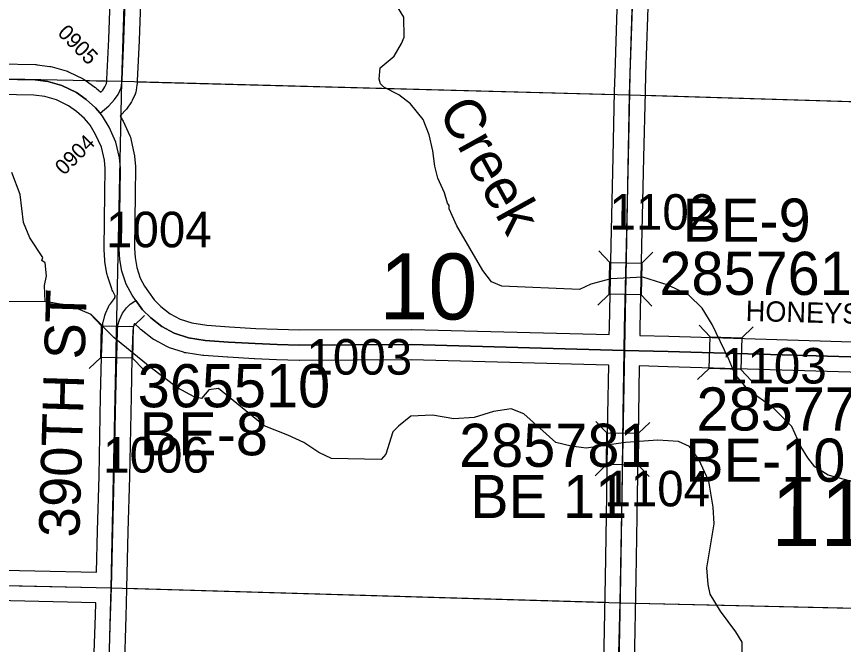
# Model space of a CAD drawing. Extents: x -132.8 to -73.3, y -60 to -26.
# Drawn here: x -101.199 to -99.569, y -47.005 to -45.768 of the extents above; entities that cross this region are included whole.
import ezdxf

# ---------------------------------------------------------------- set-up
doc = ezdxf.new("R2010")
doc.units = 0
for name, color, linetype in [('tdCoHydroRiver', 7, 'Continuous'), ('tdCoHydroTxtLg', 7, 'Continuous'), ('tdCoSecRdNmbr', 7, 'Continuous'), ('tdCoSecRdTxt', 7, 'Continuous'), ('tdCoSecRteBand', 7, 'Continuous'), ('tdCoSecRteCL', 7, 'Continuous'), ('tdCoSectLine', 7, 'Continuous'), ('tdCoSectLinePart', 7, 'Continuous'), ('tdCoSectNmbr', 7, 'Continuous'), ('tdCoStrucSec', 7, 'Continuous'), ('tdCoStrucSecCoName', 7, 'Continuous'), ('tdCoStrucSecFHWANum', 7, 'Continuous'), ('tdCoSurfAsphalt', 7, 'Continuous'), ('tdCoSurfGravel', 7, 'Continuous')]:
    doc.layers.add(name, color=color, linetype=linetype)

msp = doc.modelspace()

# ---------------------------------------------------------------- linework, layer by layer
at = {"layer": 'tdCoHydroRiver'}
for points in [[(-99.5473, -46.6851), (-99.5991, -46.6714), (-99.6256, -46.655), (-99.6394, -46.6373), (-99.6531, -46.6149), (-99.6711, -46.5751), (-99.7082, -46.538), (-99.7563, -46.5038), (-99.7825, -46.4732), (-99.796, -46.4414), (-99.8276, -46.3744), (-99.8474, -46.3424), (-99.8737, -46.3166), (-99.9143, -46.2967), (-99.9644, -46.2814), (-100.0276, -46.2847), (-100.0673, -46.2949), (-100.0896, -46.3054), (-100.2426, -46.2988), (-100.2629, -46.2905), (-100.2798, -46.268), (-100.3314, -46.1801), (-100.3465, -46.1466), (-100.3463, -46.1403), (-100.3494, -46.1355), (-100.3552, -46.1149), (-100.3688, -46.0862), (-100.3746, -46.0624), (-100.3786, -46.0323), (-100.3858, -46.0006), (-100.3978, -45.9704), (-100.4223, -45.9398), (-100.4456, -45.922), (-100.4753, -45.9071), (-100.4814, -45.9006), (-100.4844, -45.8911), (-100.4823, -45.8691), (-100.455, -45.846), (-100.4402, -45.8211), (-100.4352, -45.8086), (-100.4359, -45.7692), (-100.4481, -45.7484)], [(-101.1428, -46.329), (-101.1437, -46.2975), (-101.1401, -46.2786), (-101.1427, -46.2533), (-101.1489, -46.2485), (-101.1471, -46.2422), (-101.1731, -46.2037), (-101.1851, -46.1735), (-101.1917, -46.1181), (-101.2081, -46.0752)], [(-101.1428, -46.329), (-101.2391, -46.33)], [(-99.7687, -47.0588), (-99.769, -47.0004), (-99.7812, -46.9796), (-99.8118, -46.9395), (-99.8316, -46.9059), (-99.8359, -46.8869), (-99.8383, -46.8537), (-99.8238, -46.7673), (-99.8262, -46.7341), (-99.8345, -46.6834), (-99.8541, -46.6404), (-99.8724, -46.6147), (-99.8943, -46.6048), (-99.9353, -46.6023), (-99.9985, -46.6072), (-100.0761, -46.618), (-100.106, -46.6142), (-100.1358, -46.6072), (-100.1993, -46.5506), (-100.2243, -46.5406), (-100.2591, -46.5461), (-100.2973, -46.5579), (-100.3368, -46.5601), (-100.3792, -46.5529), (-100.4219, -46.5551), (-100.446, -46.575), (-100.4573, -46.5858), (-100.4709, -46.6297), (-100.4806, -46.6405), (-100.5784, -46.6383), (-100.6034, -46.6267), (-100.6329, -46.6071), (-100.6642, -46.5922), (-100.7111, -46.5738), (-100.801, -46.5008), (-100.82, -46.5035), (-100.8346, -46.5205), (-100.8487, -46.5171), (-100.8815, -46.499), (-100.9358, -46.4583), (-101.0071, -46.3999), (-101.0518, -46.3548), (-101.0909, -46.3381), (-101.1428, -46.329)]]:
    msp.add_lwpolyline(points, dxfattribs=at)
at = {"layer": 'tdCoSecRteBand'}
for points in [[(-101.033, -45.9169), (-101.0292, -45.9127), (-101.0247, -45.9063), (-101.0219, -45.9), (-101.0213, -45.8953), (-101.0211, -45.8914), (-101.0174, -45.8126), (-101.0122, -45.6636)], [(-100.9522, -45.6657), (-100.9574, -45.8148), (-100.9574, -45.815), (-100.9574, -45.8152), (-100.9611, -45.8942), (-100.9614, -45.8995), (-100.9615, -45.901), (-100.9617, -45.9024), (-100.9631, -45.9127), (-100.9637, -45.917), (-100.9655, -45.9208), (-100.9712, -45.9334), (-100.9723, -45.9359), (-100.9738, -45.9381), (-100.981, -45.9485), (-100.9822, -45.9502), (-100.9836, -45.9517), (-100.9927, -45.9616), (-100.9922, -45.9622), (-100.9946, -45.9642), (-100.9908, -45.9705), (-100.9899, -45.972), (-100.9892, -45.9736), (-100.9759, -46.003), (-100.9746, -46.0057), (-100.9739, -46.0087), (-100.967, -46.0393), (-100.9666, -46.0411), (-100.9664, -46.043), (-100.9645, -46.063), (-100.9643, -46.0646), (-100.9643, -46.0663), (-100.965, -46.1166), (-100.9665, -46.225), (-100.9654, -46.2427), (-100.9621, -46.2619), (-100.9552, -46.2832), (-100.947, -46.2987), (-100.9392, -46.3103), (-100.928, -46.3262), (-100.9149, -46.3389), (-100.8965, -46.3534), (-100.8767, -46.364), (-100.8535, -46.3715), (-100.824, -46.3759), (-100.779, -46.3792), (-100.7275, -46.3822), (-100.6845, -46.3839), (-100.6411, -46.3851), (-100.4208, -46.3841), (-100.4204, -46.3841), (-100.4199, -46.3841), (-100.0307, -46.3945)], [(-100.0307, -46.3945), (-100.0304, -46.3809), (-100.0304, -46.3808), (-100.0304, -46.3807), (-100.027, -46.2185), (-100.027, -46.2185), (-100.027, -46.2184), (-100.023, -46.0441), (-100.0201, -45.9154), (-100.0193, -45.8808), (-100.0193, -45.8807), (-100.0193, -45.8805), (-100.0136, -45.7096)], [(-99.9537, -45.7117), (-99.9593, -45.8823), (-99.9601, -45.9167), (-99.963, -46.0454), (-99.967, -46.2198), (-99.9704, -46.382), (-99.9707, -46.3959), (-99.9707, -46.3962), (-99.9136, -46.3977), (-99.9136, -46.3977), (-99.9135, -46.3977), (-99.4874, -46.4103)], [(-101.2326, -45.8613), (-101.162, -45.8625), (-101.1603, -45.8626), (-101.1587, -45.8628), (-101.1335, -45.866), (-101.1313, -45.8663), (-101.1291, -45.8669), (-101.1015, -45.8748), (-101.0989, -45.8755), (-101.0965, -45.8767), (-101.0679, -45.8908), (-101.0657, -45.8919), (-101.0637, -45.8933), (-101.0447, -45.9068), (-101.0434, -45.9077), (-101.0423, -45.9088), (-101.033, -45.9169)], [(-101.0415, -46.8626), (-101.0415, -46.8625), (-101.0394, -46.7808), (-101.0394, -46.7808), (-101.0394, -46.7807), (-101.0365, -46.6731), (-101.0333, -46.5156), (-101.0333, -46.5156), (-101.0333, -46.5155), (-101.0315, -46.4389), (-101.0315, -46.4387), (-101.0315, -46.4386), (-101.0298, -46.385), (-101.0298, -46.3844), (-101.0297, -46.3838), (-101.029, -46.3739), (-101.0288, -46.3708), (-101.0279, -46.3678), (-101.0247, -46.3567), (-101.0242, -46.3549), (-101.0234, -46.3531), (-101.0177, -46.34), (-101.0163, -46.3367), (-101.0141, -46.3338), (-101.0062, -46.3234), (-101.0047, -46.3215), (-101.0057, -46.3201), (-101.0042, -46.319), (-101.0094, -46.3091), (-101.0107, -46.3068), (-101.0115, -46.3042), (-101.0199, -46.2783), (-101.0205, -46.2763), (-101.0209, -46.2742), (-101.0249, -46.2513), (-101.0251, -46.2496), (-101.0252, -46.248), (-101.0265, -46.2275), (-101.0265, -46.2264), (-101.0265, -46.2253), (-101.025, -46.1158), (-101.025, -46.1158), (-101.025, -46.1158), (-101.0243, -46.0672), (-101.026, -46.0507), (-101.0318, -46.025), (-101.0431, -46), (-101.0541, -45.9818), (-101.0575, -45.9777), (-101.0651, -45.9687), (-101.0808, -45.9548), (-101.0965, -45.9435), (-101.1205, -45.9317), (-101.1434, -45.9252), (-101.1647, -45.9225), (-101.2338, -45.9213)], [(-100.0415, -47.0434), (-100.0381, -46.8738), (-100.0356, -46.7112), (-100.0334, -46.5519), (-100.0334, -46.5518), (-100.0334, -46.5518), (-100.0317, -46.4545), (-100.032, -46.4545), (-100.421, -46.4441), (-100.6413, -46.4451), (-100.6418, -46.4451), (-100.6422, -46.4451), (-100.6864, -46.4439), (-100.6866, -46.4438), (-100.6867, -46.4438), (-100.7301, -46.4421), (-100.7304, -46.4421), (-100.7307, -46.4421), (-100.7827, -46.4391), (-100.783, -46.4391), (-100.7832, -46.4391), (-100.8296, -46.4356), (-100.8307, -46.4356), (-100.8318, -46.4354), (-100.8648, -46.4305), (-100.8673, -46.4301), (-100.8697, -46.4293), (-100.8978, -46.4202), (-100.9003, -46.4194), (-100.9027, -46.4181), (-100.9271, -46.405), (-100.9294, -46.4038), (-100.9314, -46.4022), (-100.9531, -46.3852), (-100.9544, -46.3842), (-100.9555, -46.3831), (-100.9664, -46.3725), (-100.9676, -46.3752), (-100.9694, -46.3815), (-100.9699, -46.3876), (-100.9716, -46.4403), (-100.9733, -46.5169), (-100.9765, -46.6744), (-100.9765, -46.6745), (-100.9765, -46.6746), (-100.9794, -46.7824), (-100.9823, -46.8939), (-100.9829, -46.9239), (-100.983, -46.9239), (-100.9836, -46.9488), (-100.9836, -46.9489), (-100.9836, -46.949), (-100.9871, -47.0597)], [(-99.4891, -46.4703), (-99.9153, -46.4577), (-99.9717, -46.4562), (-99.9734, -46.5527), (-99.9756, -46.712), (-99.9756, -46.712), (-99.9756, -46.712), (-99.9781, -46.8748), (-99.9781, -46.8749), (-99.9781, -46.875), (-99.9815, -47.0446)], [(-101.4068, -46.8545), (-101.0415, -46.8626)], [(-101.0471, -47.0578), (-101.0436, -46.9472), (-101.043, -46.9226), (-101.4081, -46.9145), (-101.4081, -46.9145), (-101.4081, -46.9145), (-101.8547, -46.9041), (-101.9772, -46.9014), (-101.9782, -46.9519), (-101.9782, -46.9519), (-101.9782, -46.9519), (-101.9819, -47.1199)]]:
    msp.add_lwpolyline(points, dxfattribs=at)
at = {"layer": 'tdCoSecRteCL'}
for points in [[(-101.0345, -45.9584), (-101.017, -45.9438), (-101.0057, -45.9314), (-100.9985, -45.9211), (-100.9928, -45.9085), (-100.9914, -45.8981), (-100.9911, -45.8928), (-100.9874, -45.8138), (-100.9822, -45.6646), (-100.9758, -45.4944), (-100.9711, -45.3337), (-100.9667, -45.1726), (-100.9623, -44.9988), (-100.9607, -44.9203)], [(-100.0012, -46.4254), (-100.0004, -46.3814), (-99.997, -46.2191), (-99.993, -46.0448), (-99.9901, -45.9161), (-99.9893, -45.8815), (-99.9837, -45.7106), (-99.9777, -45.5516), (-99.9731, -45.3809), (-99.9696, -45.2209), (-99.9689, -45.0477), (-99.9693, -44.9464)], [(-101.9104, -45.8375), (-101.8883, -45.8538), (-101.8643, -45.8664), (-101.8352, -45.875), (-101.8145, -45.878), (-101.779, -45.8787), (-101.3867, -45.8874), (-101.2333, -45.8913), (-101.1625, -45.8925), (-101.1373, -45.8957), (-101.1097, -45.9036), (-101.0811, -45.9177), (-101.0621, -45.9313), (-101.0434, -45.9478), (-101.0345, -45.9584)], [(-100.9639, -46.3273), (-100.9714, -46.3167), (-100.983, -46.295), (-100.9913, -46.2691), (-100.9953, -46.2462), (-100.9965, -46.2257), (-100.995, -46.1162), (-100.9943, -46.0659), (-100.9963, -46.0459), (-101.0032, -46.0153), (-101.0165, -45.986), (-101.0296, -45.9643), (-101.0345, -45.9584)], [(-101.0122, -46.8932), (-101.0094, -46.7816), (-101.0065, -46.6738), (-101.0033, -46.5162), (-101.0015, -46.4395), (-100.9998, -46.386), (-100.9991, -46.3761), (-100.9959, -46.3651), (-100.9902, -46.352), (-100.9823, -46.3416), (-100.9749, -46.3347), (-100.9639, -46.3273)], [(-100.9639, -46.3273), (-100.9509, -46.3458), (-100.9346, -46.3616), (-100.9129, -46.3786), (-100.8885, -46.3917), (-100.8604, -46.4008), (-100.8274, -46.4057), (-100.781, -46.4092), (-100.729, -46.4121), (-100.6856, -46.4139), (-100.6414, -46.4151), (-100.4207, -46.4141), (-100.0012, -46.4254)], [(-100.0115, -47.044), (-100.0081, -46.8743), (-100.0056, -46.7116), (-100.0034, -46.5523), (-100.0012, -46.4254)], [(-100.0012, -46.4254), (-99.9144, -46.4277), (-99.4883, -46.4403), (-99.4862, -46.4404), (-99.3995, -46.443), (-99.2986, -46.4459), (-99.273, -46.4494), (-99.269, -46.4499), (-99.249, -46.4526)], [(-102.0066, -46.8708), (-101.8541, -46.8741), (-101.4074, -46.8845), (-101.0122, -46.8932)], [(-101.0594, -48.8874), (-101.0585, -48.8452), (-101.0543, -48.6693), (-101.0509, -48.4933), (-101.0477, -48.3248), (-101.0447, -48.1603), (-101.0412, -47.986), (-101.0394, -47.8901), (-101.0334, -47.7063), (-101.0304, -47.5354), (-101.0264, -47.3771), (-101.0223, -47.2156), (-101.0171, -47.0588), (-101.0136, -46.948), (-101.0122, -46.8932)]]:
    msp.add_lwpolyline(points, dxfattribs=at)
at = {"layer": 'tdCoSectLine'}
for points in [[(-100.9916, -45.8954), (-100.961, -44.9203)], [(-99.9906, -45.9219), (-99.972, -45.3156), (-99.9697, -44.9464)], [(-101.9816, -45.8748), (-100.9916, -45.8954)], [(-101.0126, -46.8932), (-100.9916, -45.8954)], [(-100.9916, -45.8954), (-99.9906, -45.9219)], [(-100.0094, -46.9225), (-99.9906, -45.9219)], [(-99.9906, -45.9219), (-98.9958, -45.952), (-98.9884, -45.9519)], [(-102.007, -46.8708), (-101.0126, -46.8932)], [(-101.0397, -47.8901), (-101.0126, -46.8932)], [(-101.0126, -46.8932), (-100.0094, -46.9225)], [(-100.0354, -47.919), (-100.0094, -46.9225)], [(-100.0094, -46.9225), (-99.0114, -46.9458)]]:
    msp.add_lwpolyline(points, dxfattribs=at)
at = {"layer": 'tdCoSectLinePart'}
for points in [[(-101.0633, -45.894), (-101.022, -45.8948)], [(-100.9616, -45.8962), (-100.0206, -45.9211)], [(-99.9606, -45.9228), (-99.2702, -45.9437)], [(-100.9931, -45.9675), (-100.993, -45.9615)], [(-100.9827, -46.8941), (-100.0394, -46.9217)], [(-99.9795, -46.9232), (-99.483, -46.9348)]]:
    msp.add_lwpolyline(points, dxfattribs=at)
at = {"layer": 'tdCoStrucSec'}
for points in [[(-100.051, -46.2295), (-100.0293, -46.2521), (-99.9668, -46.2535)], [(-99.9447, -46.2323), (-99.9668, -46.2535), (-99.9681, -46.316)], [(-100.0533, -46.3363), (-100.0307, -46.3147), (-100.0293, -46.2521)], [(-99.9465, -46.3386), (-99.9681, -46.316), (-100.0307, -46.3147)], [(-101.0533, -46.3542), (-101.0317, -46.3768), (-100.9692, -46.3782)], [(-100.9471, -46.357), (-100.9692, -46.3782), (-100.9705, -46.4407)], [(-101.0556, -46.461), (-101.033, -46.4394), (-101.0317, -46.3768)], [(-99.8535, -46.3761), (-99.8321, -46.3988), (-99.7696, -46.4007)], [(-99.7468, -46.3792), (-99.7696, -46.4007), (-99.7714, -46.4632)], [(-99.8567, -46.4828), (-99.8339, -46.4614), (-99.8321, -46.3988)], [(-100.9488, -46.4633), (-100.9705, -46.4407), (-101.033, -46.4394)], [(-99.7504, -46.4855), (-99.7714, -46.4632), (-99.8339, -46.4614)], [(-100.0574, -46.5655), (-100.0355, -46.5879), (-99.973, -46.5888)], [(-99.951, -46.5675), (-99.973, -46.5888), (-99.9739, -46.6514)], [(-100.0588, -46.6723), (-100.0364, -46.6505), (-100.0355, -46.5879)], [(-99.9521, -46.6738), (-99.9739, -46.6514), (-100.0364, -46.6505)]]:
    msp.add_lwpolyline(points, dxfattribs=at)
at = {"layer": 'tdCoSurfAsphalt'}
msp.add_lwpolyline([(-99.4883, -46.4403), (-99.9144, -46.4277), (-100.0012, -46.4254), (-100.4207, -46.4141), (-100.6414, -46.4151), (-100.6856, -46.4139), (-100.729, -46.4121), (-100.781, -46.4092), (-100.8274, -46.4057), (-100.8604, -46.4008), (-100.8885, -46.3917), (-100.9129, -46.3786), (-100.9346, -46.3616), (-100.9509, -46.3458), (-100.9639, -46.3273), (-100.9714, -46.3167), (-100.983, -46.295), (-100.9913, -46.2691), (-100.9953, -46.2462), (-100.9965, -46.2257), (-100.995, -46.1162), (-100.9943, -46.0659), (-100.9963, -46.0459), (-101.0032, -46.0153), (-101.0165, -45.986), (-101.0296, -45.9643), (-101.0345, -45.9584), (-101.0434, -45.9478), (-101.0621, -45.9313), (-101.0811, -45.9177), (-101.1097, -45.9036), (-101.1373, -45.8957), (-101.1625, -45.8925), (-101.2333, -45.8913)], dxfattribs=at)
at = {"layer": 'tdCoSurfGravel'}
for points in [[(-100.9911, -45.8928), (-100.9874, -45.8138), (-100.9822, -45.6646), (-100.9758, -45.4944), (-100.9711, -45.3337), (-100.9667, -45.1726), (-100.9623, -44.9988), (-100.9607, -44.9203)], [(-99.9901, -45.9161), (-99.9893, -45.8815), (-99.9837, -45.7106), (-99.9777, -45.5516), (-99.9731, -45.3809), (-99.9696, -45.2209), (-99.9689, -45.0477), (-99.9693, -44.9464)], [(-101.0345, -45.9584), (-101.017, -45.9438), (-101.0057, -45.9314), (-100.9985, -45.9211), (-100.9928, -45.9085), (-100.9914, -45.8981), (-100.9911, -45.8928)], [(-100.0012, -46.4254), (-100.0004, -46.3814), (-99.997, -46.2191), (-99.993, -46.0448), (-99.9901, -45.9161)], [(-101.0394, -47.8901), (-101.0334, -47.7063), (-101.0304, -47.5354), (-101.0264, -47.3771), (-101.0223, -47.2156), (-101.0171, -47.0588), (-101.0136, -46.948), (-101.0122, -46.8932), (-101.0094, -46.7816), (-101.0065, -46.6738), (-101.0033, -46.5162), (-101.0015, -46.4395), (-100.9998, -46.386), (-100.9991, -46.3761), (-100.9959, -46.3651), (-100.9902, -46.352), (-100.9823, -46.3416), (-100.9749, -46.3347), (-100.9639, -46.3273)], [(-100.035, -47.919), (-100.0285, -47.7382), (-100.0236, -47.5653), (-100.0189, -47.3925), (-100.015, -47.2164), (-100.0115, -47.044), (-100.0081, -46.8743), (-100.0056, -46.7116), (-100.0034, -46.5523), (-100.0012, -46.4254)], [(-102.0066, -46.8708), (-101.8541, -46.8741), (-101.4074, -46.8845), (-101.0122, -46.8932)]]:
    msp.add_lwpolyline(points, dxfattribs=at)

# ---------------------------------------------------------------- texts
at = {"layer": 'tdCoHydroTxtLg'}
msp.add_text('Creek', height=0.08, rotation=298.9342, dxfattribs=at).set_placement((-100.3691, -45.9536))
at = {"layer": 'tdCoSecRdNmbr'}
for s, height, rotation, p in [('0905', 0.03, 314.9238, (-101.1198, -45.8019)), ('0904', 0.03, 44.9239, (-101.1054, -46.082)), ('1102', 0.07, 359.9247, (-100.0302, -46.1876)), ('1004', 0.07, 359.9239, (-101.0227, -46.2222)), ('1003', 0.07, 359.9242, (-100.6276, -46.4731)), ('1103', 0.07, 359.9247, (-99.8104, -46.4905)), ('1006', 0.07, 359.9239, (-101.0283, -46.6661)), ('1104', 0.07, 359.9246, (-100.0403, -46.7326))]:
    msp.add_text(s, height=height, rotation=rotation, dxfattribs=at).set_placement(p)
at = {"layer": 'tdCoSecRdTxt'}
for s, height, rotation, p in [('390TH ST', 0.08, 88.2641, (-101.0754, -46.7947)), ('HONEYSUCKLE RD', 0.04, 358.45, (-99.7622, -46.3673))]:
    msp.add_text(s, height=height, rotation=rotation, dxfattribs=at).set_placement(p)
at = {"layer": 'tdCoSectNmbr'}
for s, rotation, p in [('10', 359.9242, (-100.484, -46.3644)), ('11', 359.9249, (-99.7114, -46.8109))]:
    msp.add_text(s, height=0.13, rotation=rotation, dxfattribs=at).set_placement(p)
at = {"layer": 'tdCoStrucSecCoName'}
for s, p in [('BE-9', (-99.8864, -46.2114)), ('BE-8', (-100.9563, -46.6322)), ('BE-10', (-99.8812, -46.6842)), ('BE 11', (-100.305, -46.7558))]:
    msp.add_text(s, height=0.085, dxfattribs=at).set_placement(p)
at = {"layer": 'tdCoStrucSecFHWANum'}
for s, p in [('285761', (-99.932, -46.3162)), ('365510', (-100.9602, -46.5376)), ('285770', (-99.8588, -46.5834)), ('285781', (-100.3267, -46.6549))]:
    msp.add_text(s, height=0.085, dxfattribs=at).set_placement(p)

doc.saveas('drawing.dxf')
